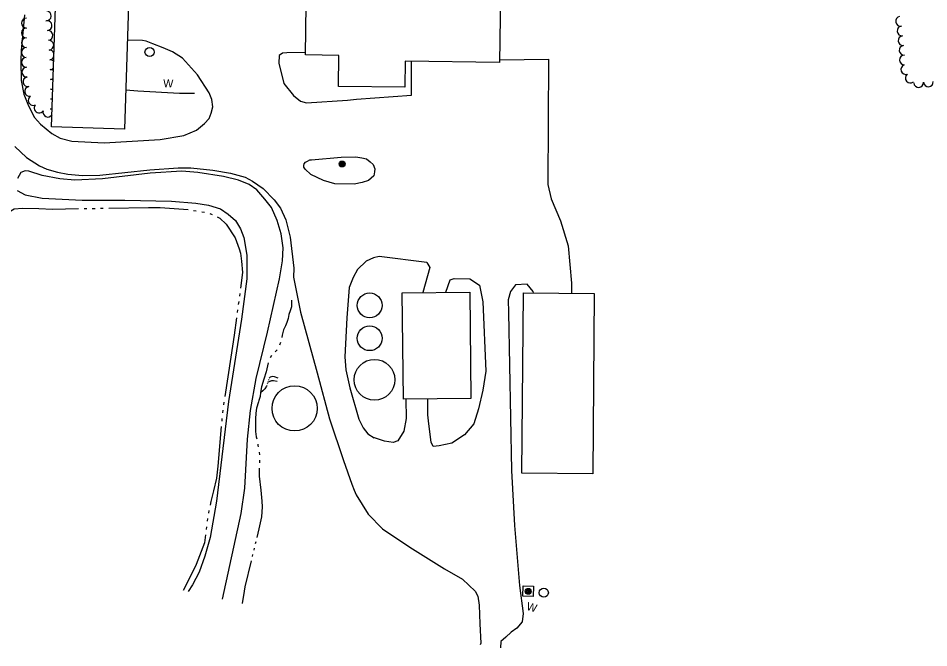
# Model space of a CAD drawing. Extents: x 588843 to 2552415, y 180129 to 269402.
# Drawn here: x 599883 to 600566, y 182703 to 183175 of the extents above; entities that cross this region are included whole.
import ezdxf

# ---------------------------------------------------------------- set-up
doc = ezdxf.new("R2010")
doc.units = 0
for name, color, linetype in [('E_AREA', 7, 'Continuous'), ('E_BLD', 7, 'Continuous'), ('E_BLD_HvyDash', 7, 'Continuous'), ('E_DRN', 7, 'Continuous'), ('E_DWY', 7, 'Continuous'), ('E_LAND_TreeLine_P', 7, 'Continuous'), ('E_MISCPROP', 7, 'Continuous'), ('E_RDWY_C_and_G', 7, 'Continuous'), ('E_STRUCT', 7, 'Continuous'), ('E_WAL_Text', 7, 'Continuous'), ('E_WTR_P', 7, 'Continuous')]:
    doc.layers.add(name, color=color, linetype=linetype)

# ---------------------------------------------------------------- blocks, each defined once
blk = doc.blocks.new('POLE_3')
at = {"layer": 'E_MISCPROP'}
for radius in [14.6, 11, 7.32, 3.66]:
    blk.add_circle((0, 0), radius, dxfattribs=at)
blk = doc.blocks.new('W_1_1')
at = {"layer": 'E_WAL_Text'}
blk.add_text('W', height=39.4, dxfattribs=at).set_placement((-14.6, -19.7))
blk = doc.blocks.new('W_4_1')
at = {"layer": 'E_WAL_Text'}
blk.add_text('W', height=39.4, dxfattribs=at).set_placement((-14.6, -19.7))

msp = doc.modelspace()

# ---------------------------------------------------------------- linework, layer by layer
at = {"layer": 'E_AREA'}
for points in [[(600036.31, 182739.37), (600050.24, 182803.41), (600053.01, 182822.47), (600055.08, 182859.23), (600057.28, 182880.8), (600061.7, 182904.62), (600070.15, 182939.38), (600079.18, 182979.3), (600081.25, 182992.8), (600081.87, 183002.65), (600080.35, 183013.21), (600077.26, 183023.14), (600072.95, 183032.88), (600068.19, 183039.12), (600062.05, 183046.17), (600056.3, 183050.02), (600048.3, 183053.43), (600037.11, 183056.13), (600017.97, 183059.03), (600005.79, 183060.09), (599982.03, 183058.64), (599946.49, 183054.39), (599925.63, 183053.4), (599914.52, 183054.48), (599901.13, 183056.95), (599891.13, 183060.07), (599888.54, 183060.36), (599885.32, 183059.13), (599882.71, 183054.74)], [(599882.5, 183045.63), (599888.39, 183042.27), (599901.19, 183039.97), (599931.27, 183038.49), (599963.27, 183038.5), (599998.14, 183037.7), (600016.36, 183036.12), (600025.94, 183034.51), (600034.79, 183031.82), (600040.54, 183027.98), (600045.98, 183023.04), (600049.92, 183016.92), (600052.33, 183010.28), (600054.66, 182997.25), (600054.66, 182979.33), (600050.61, 182949.22), (600040.76, 182887.34), (600035.83, 182846.05), (600031.74, 182812.75), (600027.19, 182785.44), (600023.12, 182771.64), (600018.74, 182759.43), (600013.8, 182750.15), (600010.58, 182745.04)]]:
    msp.add_lwpolyline(points, dxfattribs=at)
at = {"layer": 'E_BLD'}
for points in [[(599908.3, 183093.32), (599911.76, 183197.95), (599925.1, 183197.51), (599926.78, 183248.22), (599968, 183246.86), (599962.86, 183091.52)], [(600098.5, 183147.2), (600099.18, 183203.75), (600141.8, 183203.24), (600141.71, 183195.78), (600177.14, 183195.36), (600177.33, 183210.75), (600202.89, 183210.45), (600202.7, 183193.94), (600228.8, 183193.63), (600228.99, 183209.37), (600244.83, 183209.18), (600244.02, 183141.6), (600173.16, 183142.45), (600172.93, 183122.99), (600123.23, 183123.58), (600123.51, 183146.9)], [(600171.02, 182968.97), (600221.58, 182969.5), (600222.42, 182889.83), (600171.87, 182889.29)], [(600314.84, 182968.47), (600313.76, 182833.36), (600260.72, 182833.78), (600261.8, 182968.89)]]:
    msp.add_lwpolyline(points, close=True, dxfattribs=at)
at = {"layer": 'E_BLD_HvyDash'}
for centre, radius in [((599981.72, 183149.43), 3.45), ((600277.1, 182744.16), 3.42)]:
    msp.add_circle(centre, radius, dxfattribs=at)
at = {"layer": 'E_DRN'}
for centre, radius in [((600146.65, 182959.52), 9.31), ((600146.64, 182934.88), 9.3), ((600150.25, 182903.74), 15.31), ((600090.39, 182882.31), 16.94)]:
    msp.add_circle(centre, radius, dxfattribs=at)
at = {"layer": 'E_DWY'}
for points in [[(599887.93, 183177.32), (599885.6, 183150.67), (599885.33, 183142.85), (599885.5, 183128.2), (599887.53, 183117.92), (599890.89, 183108.98), (599895.41, 183100.36), (599900.08, 183095.32), (599908.39, 183088.41), (599914.77, 183084.92), (599923.5, 183082.58), (599947.57, 183081.29), (599989.68, 183083.9), (600007.46, 183086.82), (600016.92, 183090.9), (600022.98, 183095.81), (600026.25, 183099.49), (600027.91, 183103.5), (600029.04, 183108.31), (600028.34, 183113.83), (600026.44, 183118.84), (600017.62, 183132.3), (600006.38, 183144.72), (599998.96, 183149.46), (599991.84, 183152.63), (599984.25, 183155.61), (599979.22, 183157.44), (599976.29, 183158.04), (599965.07, 183158.26)], [(600098.53, 183149.11), (600084.62, 183148.75), (600081.27, 183148.62), (600078.83, 183146.75), (600078.55, 183141.17), (600082.33, 183125.71), (600089.46, 183116.89), (600094.88, 183112.61), (600099.4, 183111.23), (600129.93, 183113.25), (600136.69, 183114.13), (600177.91, 183117), (600178, 183142.39)], [(600244.05, 183143.67), (600280.57, 183144.12), (600280.23, 183050.24), (600282.75, 183039.29), (600289.73, 183022.83), (600295.26, 183004.22), (600297.75, 182976.19), (600297.84, 182968.61)], [(599880.68, 183078.57), (599889.4, 183070.48), (599899.12, 183064.03), (599904.76, 183061.7), (599912.77, 183059.46), (599920.52, 183057.83), (599931.44, 183056.8), (599944.46, 183057.21), (599981.9, 183061.03), (600003.05, 183062.68), (600012.55, 183062.69), (600028.99, 183060.87), (600042.44, 183058.6), (600053.42, 183055.53), (600058.82, 183052.73), (600066.84, 183047.08), (600075.15, 183038.67), (600079.89, 183032.34), (600083.88, 183023.75), (600086.93, 183010.63), (600089.83, 182987.43), (600089.57, 182980.78), (600094.79, 182954.47), (600107.21, 182908.86), (600116.59, 182874.56), (600126.91, 182843.2), (600133.27, 182825.52), (600134.96, 182820.89), (600136.44, 182817.39)], [(600189.35, 182991.68), (600153.79, 182996.08), (600149.6, 182995.22), (600143.88, 182992.67), (600137.42, 182986.37), (600134.24, 182980.32), (600131.34, 182973.03), (600129.44, 182950.2), (600128.07, 182920.93), (600128.78, 182911.24), (600131.69, 182897.63), (600138.49, 182874.29), (600141.65, 182867.65), (600145.24, 182863.34), (600149.91, 182860.22)], [(600189.35, 182991.68), (600191.68, 182988.03), (600186.45, 182969.13)], [(600203.59, 182969.31), (600207.02, 182978.65), (600209.84, 182979.58), (600221.72, 182979.29), (600229, 182974.71), (600231.48, 182962.06), (600233.78, 182910.17), (600231.52, 182895.84), (600228.08, 182881.84), (600224.61, 182870.84), (600217.61, 182862.53), (600208.16, 182856.17), (600198.62, 182854.11), (600194.21, 182853.62), (600192.6, 182857.06), (600190.84, 182870.79), (600190.11, 182877.4), (600190.1, 182889.49)], [(600269.36, 182968.83), (600269.13, 182970.01), (600264.68, 182975.52), (600255.97, 182974.93), (600252.05, 182970.04), (600250.3, 182963.69), (600250.66, 182954.19), (600252.89, 182835.68), (600255.16, 182794.47), (600258.93, 182749.43), (600261.7, 182728.58), (600260.85, 182722.41), (600256.93, 182717.52), (600252.66, 182714.43), (600248.68, 182710.83), (600244.8, 182707.63), (600244.63, 182702.84)], [(600173.74, 182889.31), (600173.96, 182874.6), (600172.23, 182865.26), (600167.65, 182857.98), (600164.33, 182856.77), (600157.76, 182857.73), (600149.44, 182860.53)], [(600136.44, 182817.39), (600145.6, 182803), (600156.21, 182791.95), (600176.74, 182778.15), (600202.61, 182762.02), (600216.3, 182754.39), (600225.77, 182745.36), (600227.67, 182741.42), (600228.8, 182734.7), (600229.25, 182720.9), (600229.88, 182706.21), (600229.53, 182705.15)]]:
    msp.add_lwpolyline(points, dxfattribs=at)
msp.add_lwpolyline([(600103.12, 183068.49), (600125.26, 183070.61), (600136.18, 183070.76), (600140.8, 183070.11), (600144.29, 183069.24), (600147.12, 183067.17), (600149.3, 183065.06), (600150.41, 183061.77), (600150.22, 183059.58), (600149.72, 183056.63), (600145.86, 183053.12), (600140.95, 183051.61), (600135.06, 183050.38), (600120.64, 183050.68), (600112.14, 183053.06), (600102.42, 183057.59), (600098.22, 183061.65), (600097.36, 183063.17), (600097.3, 183064.46), (600097.63, 183065.65), (600098.59, 183066.77), (600100.1, 183067.63), (600101.85, 183068.52)], close=True, dxfattribs=at)
at = {"layer": 'E_LAND_TreeLine_P'}
for centre, radius, start, end in [((599904.35, 183176.54), 3.67, 265.34321, 85.34321), ((599889.45, 183171.1), 3.67, 89.72652, 269.72652), ((599904.88, 183169.23), 3.67, 275.17776, 95.17776), ((600544.39, 183172.43), 3.65, 100.1981, 280.1981), ((599889.41, 183163.76), 3.67, 89.72652, 269.72652), ((599905.54, 183161.91), 3.67, 275.17776, 95.17776), ((600545.56, 183165.24), 3.65, 95.9582, 275.9582), ((599889.38, 183156.41), 3.67, 89.72652, 269.72652), ((600546.32, 183157.98), 3.65, 95.9582, 275.9582), ((599889.34, 183149.06), 3.67, 89.72652, 269.72652), ((599906.2, 183154.59), 3.67, 275.17776, 95.17776), ((600547.08, 183150.73), 3.65, 95.9582, 275.9582), ((599889.31, 183141.71), 3.67, 89.72652, 269.72652), ((599906.64, 183147.26), 3.67, 18.48519, 93.19568), ((599906.64, 183147.26), 3.67, 273.19568, 337.72928), ((600547.36, 183143.44), 3.65, 91.12025, 271.12025), ((599907.05, 183139.92), 3.67, 38.64189, 93.19568), ((600548.36, 183136.31), 3.65, 110.07058, 290.07058), ((599889.75, 183134.38), 3.67, 94.25613, 274.25613), ((599907.05, 183139.92), 3.67, 273.19568, 317.57258), ((599907.35, 183132.58), 3.67, 50.41504, 90.44454), ((600551.69, 183129.93), 3.65, 130.02438, 310.02438), ((599890.58, 183127.09), 3.67, 99.38786, 279.38786), ((599907.35, 183132.58), 3.67, 270.44454, 305.79943), ((599907.41, 183125.24), 3.67, 56.11211, 90.44454), ((600558, 183126.53), 3.65, 183.97294, 3.97294), ((600565.28, 183127.03), 3.65, 183.97294, 3.97294), ((599891.78, 183119.84), 3.67, 99.38786, 279.38786), ((599907.4, 183117.89), 3.67, 60.30905, 89.5568), ((599907.41, 183125.24), 3.67, 270.44454, 300.10236), ((599894.44, 183113.12), 3.67, 120.31016, 300.31016), ((599907.4, 183117.89), 3.67, 269.5568, 295.90542), ((599907.34, 183110.54), 3.67, 63.54006, 89.5568), ((599898.96, 183107.5), 3.67, 142.92323, 322.92323), ((599905.47, 183104.38), 3.67, 164.37097, 328.45584), ((599907.34, 183110.54), 3.67, 269.5568, 292.67442)]:
    msp.add_arc(centre, radius, start, end, dxfattribs=at)
at = {"layer": 'E_RDWY_C_and_G'}
msp.add_lwpolyline([(600015.36, 183118.32), (600004.2, 183118.45), (599972.9, 183120.17), (599963.83, 183120.82)], dxfattribs=at)
at = {"layer": 'E_STRUCT'}
msp.add_lwpolyline([(600261.53, 182749.25), (600269.31, 182749.08), (600269.14, 182741.26), (600261.36, 182741.43)], close=True, dxfattribs=at)
at = {"layer": 'E_WTR_P'}
for points in [[(599870.82, 183025.65), (599871.96, 183026.7), (599876.43, 183029.71), (599880.22, 183031.85), (599886.57, 183032.42), (599898.7, 183032.03)], [(599898.7, 183032.03), (599908.98, 183031.7), (599928.49, 183032.02)], [(599932.6, 183032.09), (599934.66, 183032.12)], [(599938.77, 183032.19), (599940.82, 183032.22)], [(599944.93, 183032.29), (599944.98, 183032.29), (599946.99, 183032.32)], [(599951.1, 183032.39), (599980.89, 183032.85)], [(599980.9, 183032.85), (599989.76, 183032.99), (600010.62, 183031.26)], [(600014.68, 183030.65), (600016.71, 183030.3)], [(600020.76, 183029.62), (600022.79, 183029.28)], [(600026.78, 183028.31), (600028.73, 183027.68)], [(600032.46, 183025.98), (600034.45, 183024.97), (600039.16, 183020.45), (600045.9, 183010.25), (600048.79, 183001.92)], [(600048.79, 183001.92), (600049.91, 182998.67), (600050.6, 182992.72), (600051.4, 182984.18), (600049.84, 182972.49)], [(600049.29, 182968.42), (600049.02, 182966.38)], [(600048.47, 182962.3), (600048.2, 182960.27)], [(600088.01, 182963.47), (600087.96, 182958.31), (600087.13, 182955.34), (600086.09, 182952.59), (600085.62, 182949.58), (600084.67, 182946.75), (600083.46, 182944.15), (600082.15, 182941.16), (600081.16, 182937.07), (600080.82, 182935.51)], [(600047.65, 182956.19), (600047.38, 182954.16)], [(600046.83, 182950.08), (600045.12, 182937.3), (600042.55, 182920.59)], [(600079.9, 182931.61), (600079.14, 182929.75)], [(600042.55, 182920.59), (600038.02, 182891.14)], [(600073, 182921.95), (600071.96, 182920.23)], [(600077.26, 182926.2), (600075.9, 182924.72)], [(600070.57, 182916.48), (600068.99, 182909.75), (600067.41, 182904.12), (600065.66, 182898.42), (600064.83, 182894.12), (600064.47, 182891.13), (600063.65, 182888.21)], [(600078.02, 182905.06), (600075.36, 182905.84), (600073.78, 182906.28), (600072.02, 182905.71), (600071.22, 182904.83)], [(600069.57, 182899.48), (600069.36, 182898.88), (600068.06, 182896.89), (600066.57, 182895.39), (600064.8, 182893.89)], [(600070.08, 182900.93), (600069.91, 182900.45)], [(600070.41, 182901.9), (600072.54, 182903), (600072.73, 182903.04)], [(600070.53, 182902.41), (600070.45, 182901.99), (600070.42, 182901.9)], [(600070.82, 182903.92), (600070.73, 182903.41)], [(600073.08, 182903.12), (600073.25, 182903.16)], [(600073.6, 182903.24), (600073.77, 182903.28)], [(600074.12, 182903.31), (600074.3, 182903.28)], [(600074.65, 182903.22), (600077.2, 182902.76)], [(600037.4, 182887.07), (600037.09, 182885.04)], [(600063.65, 182888.21), (600063.39, 182887.27), (600061.93, 182882.45), (600061.43, 182878.75), (600061.17, 182874.4), (600061.15, 182864.96), (600061.52, 182860.97), (600062, 182859.45)], [(600036.49, 182880.98), (600036.31, 182878.93)], [(600035.95, 182874.83), (600035.77, 182872.79)], [(600035.4, 182868.69), (600032.76, 182839.01)], [(600062.79, 182855.53), (600062.94, 182854.39), (600063.1, 182853.54)], [(600063.83, 182849.59), (600064.08, 182847.6)], [(600032.76, 182839.01), (600031.97, 182830.05), (600029.51, 182820.5), (600027.69, 182812.48), (600027.11, 182809.82)], [(600064.09, 182843.58), (600064.04, 182841.57)], [(600063.94, 182837.55), (600063.78, 182831.48), (600065.19, 182821.07), (600065.88, 182812.87), (600066.11, 182808.54)], [(600026.22, 182805.81), (600025.78, 182803.8)], [(600066.11, 182808.54), (600065.55, 182801.02), (600063.65, 182791.95), (600062.05, 182785.44)], [(600025.1, 182799.75), (600024.85, 182797.71)], [(600024.35, 182793.63), (600024.1, 182791.59)], [(600023.61, 182787.51), (600022.89, 182781.61), (600016.61, 182765.24), (600013.75, 182759.6)], [(600060.1, 182777.56), (600059.72, 182775.99)], [(600061.27, 182782.29), (600060.88, 182780.71)], [(600058.94, 182772.84), (600058.55, 182771.26)], [(600057.78, 182768.11), (600053.03, 182748.63), (600052.51, 182745.2)], [(600013.75, 182759.6), (600006.81, 182745.87)], [(600052.51, 182745.2), (600051.14, 182736.11)]]:
    msp.add_lwpolyline(points, dxfattribs=at)

# ---------------------------------------------------------------- block references
at = {"layer": 'E_MISCPROP', "xscale": 0.1524003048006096, "yscale": 0.15240030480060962}
for p, rotation in [((600126.01, 183065.51), -1.9830815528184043), ((600265.42, 182745.18), -15.467092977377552)]:
    msp.add_blockref('POLE_3', p, dxfattribs=dict(at, rotation=rotation))
at = {"layer": 'E_WAL_Text', "xscale": 0.1524003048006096, "yscale": 0.15240030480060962}
for name, p, rotation in [('W_4_1', (599994.14, 183125.96), -1.9830815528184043), ('W_1_1', (600266.67, 182733.67), -15.467092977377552)]:
    msp.add_blockref(name, p, dxfattribs=dict(at, rotation=rotation))

doc.saveas('drawing.dxf')
